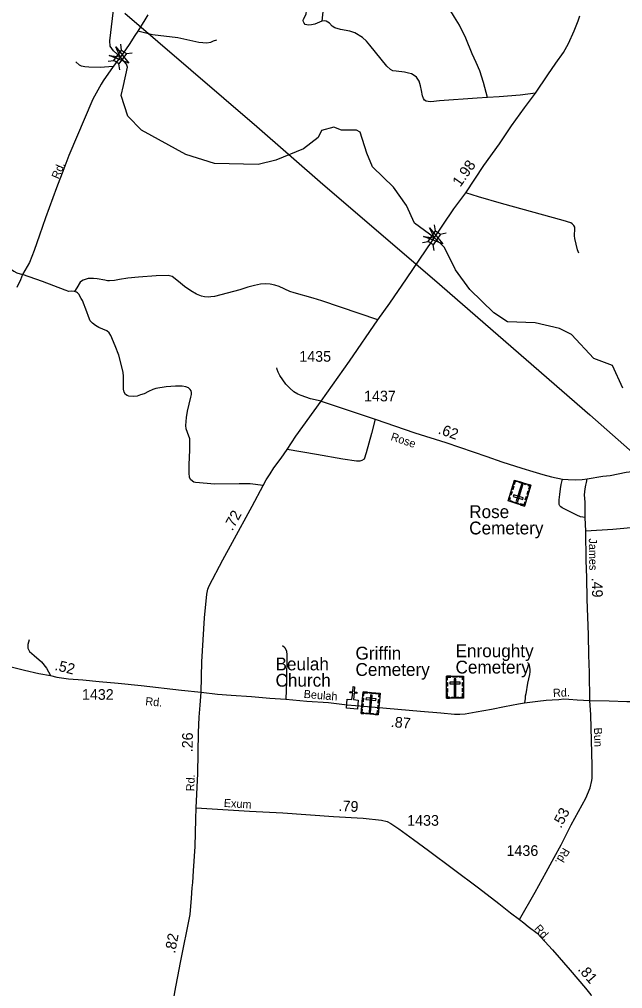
# Model space of a CAD drawing. Extents: x 2220236 to 2384410, y 720751 to 894131.
# Drawn here: x 2305697 to 2312758, y 820637 to 831981 of the extents above; entities that cross this region are included whole.
import ezdxf

# ---------------------------------------------------------------- set-up
doc = ezdxf.new("R2010")
doc.units = 0
doc.layers.add('Default', color=7, linetype='Continuous')

msp = doc.modelspace()

# ---------------------------------------------------------------- linework, layer by layer
at = {"layer": 'Default'}
for p, q in [((2306894, 831622), (2306884, 831690)), ((2306949, 831581), (2307018, 831591)), ((2306736, 831491), (2306804, 831501)), ((2306871, 831391), (2306861, 831459)), ((2310568, 829507), (2310555, 829575)), ((2310414, 829370), (2310482, 829383)), ((2310624, 829468), (2310692, 829481)), ((2310553, 829275), (2310540, 829343))]:
    msp.add_line(p, q, dxfattribs=at)
for points in [[(2312638, 827930), (2312421, 828010), (2312160, 828291), (2312018, 828364), (2311734, 828428), (2311409, 828441), (2311249, 828546), (2310971, 828820), (2310802, 829050), (2310673, 829310), (2310555, 829426), (2310322, 829595), (2310228, 829804), (2310075, 830018), (2309831, 830257), (2309763, 830415), (2309685, 830661), (2309644, 830686), (2309469, 830685), (2309377, 830718), (2309235, 830682), (2309195, 830599), (2309021, 830464), (2308698, 830335), (2308490, 830284), (2307982, 830296), (2307647, 830401), (2307128, 830685), (2306968, 830849), (2306890, 831092), (2306914, 831208), (2306963, 831423), (2306952, 831457), (2306878, 831541), (2306798, 831611), (2306761, 831668), (2306757, 831729), (2306819, 832257)], [(2309267, 832259), (2309238, 831959)], [(2311177, 831068), (2311128, 831243), (2311088, 831379), (2311042, 831478), (2310998, 831576), (2310922, 831763), (2310847, 831912), (2310790, 832006), (2310736, 832098), (2310659, 832201)], [(2307202, 832036), (2307166, 831974), (2307084, 831843), (2307050, 831791), (2306982, 831688), (2306913, 831587), (2306834, 831482)], [(2306930, 832055), (2308477, 830729), (2309247, 830053), (2310557, 828934), (2312376, 827352), (2314693, 825307), (2316171, 824036), (2317878, 822537), (2318675, 821838), (2319961, 820697)], [(2309238, 831959), (2309155, 831926), (2309117, 831918), (2309085, 831913), (2309061, 831917), (2309043, 831923), (2309029, 831937), (2309021, 831953), (2309018, 831967), (2309022, 831983), (2309048, 832035), (2309052, 832047), (2309057, 832077)], [(2310534, 829394), (2310784, 829762), (2310924, 829952), (2311132, 830270), (2311315, 830524), (2311459, 830736), (2311610, 830947), (2311740, 831116), (2311881, 831331), (2311977, 831469), (2312065, 831594), (2312126, 831699), (2312190, 831847), (2312239, 831963), (2312256, 832024)], [(2311177, 831068), (2311055, 831057), (2310614, 831026), (2310514, 831017), (2310482, 831019), (2310460, 831023), (2310440, 831036), (2310426, 831056), (2310417, 831086), (2310405, 831150), (2310392, 831204), (2310377, 831256), (2310347, 831305), (2310319, 831325), (2310287, 831343), (2310252, 831352), (2310206, 831362), (2310106, 831373), (2310068, 831380), (2310040, 831394), (2309998, 831432), (2309799, 831681), (2309761, 831725), (2309714, 831768), (2309622, 831823), (2309565, 831845), (2309455, 831862), (2309389, 831881), (2309357, 831900), (2309325, 831938), (2309286, 831962), (2309268, 831965), (2309238, 831959)], [(2308005, 831738), (2307967, 831726), (2307934, 831711), (2307891, 831704), (2307799, 831710), (2307551, 831765), (2307256, 831802), (2307084, 831843)], [(2306834, 831482), (2306796, 831431), (2306677, 831260), (2306653, 831222), (2306557, 831046), (2306277, 830388), (2306217, 830233), (2306133, 830011), (2306001, 829658), (2305931, 829456), (2305869, 829276), (2305816, 829137), (2305735, 828995), (2305710, 828931), (2305665, 828842)], [(2306796, 831431), (2306642, 831419), (2306509, 831422), (2306464, 831426), (2306424, 831435), (2306400, 831447), (2306358, 831484)], [(2311740, 831116), (2311559, 831094), (2311311, 831074), (2311177, 831068)], [(2304995, 830088), (2304981, 830015), (2304956, 829861), (2304935, 829733), (2304931, 829671), (2304945, 829622), (2304969, 829596), (2305008, 829568), (2305082, 829543), (2305120, 829526), (2305163, 829500), (2305229, 829417), (2305266, 829367), (2305326, 829320), (2305361, 829302), (2305415, 829259), (2305448, 829221), (2305512, 829142), (2305546, 829108), (2305579, 829073), (2305631, 829034), (2305666, 829016), (2305735, 828995)], [(2312244, 829243), (2312228, 829282), (2312197, 829418), (2312194, 829446), (2312199, 829532), (2312197, 829550), (2312187, 829570), (2312169, 829588), (2312151, 829599), (2312060, 829629), (2311341, 829825), (2311071, 829904), (2310924, 829952)], [(2309229, 827511), (2309559, 827982), (2309894, 828466), (2310032, 828659), (2310228, 828945), (2310534, 829394)], [(2306340, 828795), (2306304, 828799), (2306276, 828796), (2306234, 828810), (2305968, 828915), (2305735, 828995)], [(2309894, 828466), (2309238, 828686), (2309137, 828717), (2308913, 828779), (2308861, 828796), (2308738, 828853), (2308688, 828872), (2308632, 828882), (2308578, 828887), (2308518, 828883), (2308448, 828868), (2308372, 828845), (2308277, 828814), (2307982, 828739), (2307938, 828732), (2307910, 828730), (2307864, 828732), (2307828, 828741), (2307769, 828765), (2307705, 828804), (2307628, 828855), (2307560, 828912), (2307487, 828970), (2307439, 828983), (2307297, 828979), (2307092, 828965), (2306966, 828954), (2306868, 828935), (2306812, 828926), (2306750, 828920), (2306728, 828919), (2306698, 828927), (2306608, 828946), (2306566, 828950), (2306502, 828949), (2306442, 828930), (2306422, 828918), (2306408, 828906), (2306371, 828839), (2306340, 828795)], [(2308551, 826526), (2308399, 826544), (2308269, 826545), (2307985, 826540), (2307759, 826559), (2307739, 826565), (2307705, 826591), (2307689, 826620), (2307686, 826675), (2307685, 826766), (2307691, 826944), (2307692, 827020), (2307690, 827072), (2307663, 827144), (2307650, 827188), (2307644, 827226), (2307651, 827320), (2307666, 827396), (2307702, 827560), (2307710, 827590), (2307710, 827614), (2307706, 827634), (2307695, 827650), (2307675, 827668), (2307647, 827680), (2307603, 827687), (2307523, 827690), (2307413, 827681), (2307293, 827662), (2307258, 827649), (2307210, 827625), (2307156, 827600), (2307116, 827586), (2307075, 827573), (2307031, 827569), (2306979, 827571), (2306959, 827578), (2306940, 827592), (2306924, 827618), (2306916, 827654), (2306914, 827800), (2306910, 827852), (2306859, 828049), (2306818, 828161), (2306767, 828282), (2306749, 828312), (2306722, 828335), (2306626, 828376), (2306588, 828398), (2306554, 828424), (2306527, 828451), (2306507, 828503), (2306488, 828559), (2306435, 828690), (2306421, 828716), (2306394, 828766), (2306378, 828782), (2306366, 828787), (2306340, 828795)], [(2309229, 827511), (2309106, 827539), (2308994, 827578), (2308956, 827594), (2308911, 827623), (2308863, 827663), (2308814, 827710), (2308747, 827811), (2308725, 827851), (2308714, 827883), (2308710, 827903)], [(2312759, 827663), (2312638, 827930)], [(2307825, 824107), (2307834, 824463), (2307862, 824975), (2307891, 825255), (2307903, 825311), (2307918, 825352), (2308079, 825655), (2308190, 825862), (2308422, 826283), (2308551, 826526), (2308586, 826592), (2308634, 826663), (2308675, 826731), (2308760, 826846), (2308831, 826947), (2308933, 827102), (2309229, 827511)], [(2309229, 827511), (2309862, 827303), (2310326, 827140), (2310688, 827029), (2311170, 826864), (2311345, 826803), (2311580, 826728), (2311707, 826689), (2311825, 826654), (2311924, 826625), (2312055, 826601), (2312122, 826596), (2312201, 826593), (2312285, 826596), (2312341, 826603)], [(2309862, 827303), (2309818, 827134), (2309757, 826907), (2309731, 826835), (2309706, 826818), (2309682, 826812), (2309644, 826812), (2309484, 826834), (2309173, 826889), (2308831, 826947)], [(2312341, 826603), (2312528, 826633), (2312613, 826641), (2312798, 826680), (2312902, 826693), (2313117, 826717), (2313323, 826731), (2313492, 826737), (2313984, 826759), (2314230, 826757), (2314527, 826746)], [(2312318, 826151), (2312266, 826160), (2312223, 826177), (2312051, 826266), (2312034, 826277), (2312024, 826287), (2312016, 826303), (2312016, 826359), (2312022, 826419), (2312031, 826485), (2312038, 826536), (2312055, 826601)], [(2312375, 824010), (2312371, 824338), (2312361, 824540), (2312357, 824778), (2312344, 825195), (2312339, 825449), (2312333, 825649), (2312327, 825991), (2312318, 826151), (2312318, 826331), (2312313, 826416), (2312319, 826488), (2312328, 826530), (2312334, 826561), (2312341, 826603)], [(2313160, 826050), (2313099, 826045), (2312939, 826039), (2312645, 826012), (2312327, 825991)], [(2305812, 824718), (2305795, 824663), (2305795, 824620), (2305817, 824582), (2305871, 824536), (2305955, 824460), (2306016, 824387), (2306062, 824300)], [(2308777, 824651), (2308804, 824631), (2308822, 824585), (2308828, 824544), (2308824, 824234), (2308814, 824026)], [(2305126, 824523), (2305190, 824504), (2305758, 824363), (2305926, 824324), (2306062, 824300), (2306134, 824282), (2306270, 824264), (2306441, 824249), (2306632, 824232), (2306855, 824212), (2307122, 824186), (2307593, 824129), (2307825, 824107)], [(2311644, 824454), (2311658, 824442), (2311665, 824424), (2311673, 824370), (2311671, 824346), (2311666, 824312), (2311645, 824210), (2311624, 824088), (2311616, 824060), (2311617, 824034), (2311611, 823980)], [(2307768, 822751), (2307784, 823155), (2307793, 823635), (2307801, 823813), (2307814, 823955), (2307825, 824107)], [(2307825, 824107), (2308014, 824085), (2308174, 824073), (2308412, 824057), (2308630, 824036), (2308814, 824026), (2309062, 824002), (2309314, 823985), (2309534, 823959), (2309727, 823944), (2310393, 823883), (2310629, 823865), (2310789, 823851), (2310853, 823850), (2310915, 823854), (2311045, 823876), (2311222, 823908), (2311376, 823939), (2311541, 823971), (2311611, 823980), (2311767, 824002), (2311861, 824012), (2311935, 824017), (2312011, 824020), (2312069, 824027), (2312129, 824025), (2312225, 824017), (2312375, 824010)], [(2311550, 821447), (2311736, 821764), (2311863, 822001), (2311957, 822170), (2312037, 822319), (2312156, 822554), (2312326, 822865), (2312378, 822988), (2312398, 823073), (2312403, 823101), (2312401, 823243), (2312385, 823842), (2312375, 824010)], [(2312375, 824010), (2312599, 824004), (2312807, 823997), (2313109, 823998), (2313284, 824004), (2313590, 824025)], [(2307491, 820425), (2307495, 820476), (2307517, 820596), (2307584, 820943), (2307694, 821504), (2307712, 821696), (2307720, 821817), (2307728, 821879), (2307736, 822017), (2307755, 822301), (2307764, 822619), (2307768, 822751)], [(2307768, 822751), (2308390, 822712), (2308781, 822694), (2309375, 822650), (2309720, 822630), (2309936, 822610), (2310000, 822591), (2310045, 822568), (2310090, 822540), (2310140, 822507), (2310309, 822382), (2310487, 822255), (2311071, 821817), (2311309, 821633), (2311444, 821523), (2311550, 821447)], [(2311550, 821447), (2311600, 821407), (2311652, 821363), (2311758, 821286), (2311937, 821090), (2312143, 820852), (2312325, 820643), (2312384, 820564), (2312394, 820532), (2312411, 820482), (2312417, 820466), (2312444, 820366), (2312451, 820330), (2312457, 820301), (2312475, 820186)]]:
    msp.add_lwpolyline(points, dxfattribs=at)
for points in [[(2306825, 831659), (2306976, 831468), (2306749, 831558), (2306878, 831541)], [(2306804, 831501), (2306894, 831622), (2306950, 831580), (2306861, 831459)], [(2310498, 829543), (2310654, 829355), (2310426, 829440), (2310555, 829426)], [(2310482, 829383), (2310567, 829508), (2310626, 829468), (2310540, 829343)], [(2311608, 826285), (2311418, 826345), (2311494, 826588), (2311684, 826528)], [(2311526, 826578), (2311523, 826567), (2311502, 826574), (2311489, 826535), (2311479, 826538), (2311494, 826588)], [(2311513, 826346), (2311531, 826340), (2311591, 826534), (2311574, 826539)], [(2311626, 826535), (2311545, 826560), (2311549, 826571), (2311629, 826545)], [(2311653, 826538), (2311649, 826527), (2311670, 826521), (2311658, 826482), (2311669, 826479), (2311684, 826528)], [(2311464, 826453), (2311451, 826411), (2311440, 826415), (2311453, 826456)], [(2311484, 826516), (2311471, 826474), (2311460, 826478), (2311473, 826519)], [(2311663, 826462), (2311650, 826420), (2311640, 826424), (2311653, 826465)], [(2311431, 826386), (2311442, 826383), (2311432, 826352), (2311471, 826340), (2311468, 826329), (2311418, 826345)], [(2311590, 826362), (2311595, 826380), (2311483, 826416), (2311477, 826398)], [(2311537, 826308), (2311488, 826323), (2311491, 826334), (2311541, 826318)], [(2311621, 826327), (2311610, 826330), (2311601, 826299), (2311562, 826311), (2311559, 826301), (2311608, 826285)], [(2311643, 826397), (2311630, 826356), (2311619, 826359), (2311632, 826401)], [(2310696, 824292), (2310896, 824292), (2310896, 824038), (2310696, 824038)], [(2310696, 824249), (2310708, 824249), (2310708, 824281), (2310748, 824281), (2310748, 824292), (2310696, 824292)], [(2310771, 824292), (2310822, 824292), (2310822, 824281), (2310771, 824281)], [(2310896, 824249), (2310884, 824249), (2310884, 824281), (2310844, 824281), (2310844, 824292), (2310896, 824292)], [(2309534, 824025), (2309590, 824020), (2309598, 824096), (2309566, 824099), (2309567, 824115), (2309599, 824112), (2309605, 824172), (2309621, 824170), (2309615, 824110), (2309647, 824107), (2309645, 824091), (2309614, 824094), (2309606, 824019), (2309664, 824013), (2309654, 823907), (2309524, 823919)], [(2310696, 824175), (2310696, 824218), (2310708, 824218), (2310708, 824175)], [(2310696, 824108), (2310696, 824151), (2310708, 824151), (2310708, 824108)], [(2310737, 824224), (2310737, 824206), (2310855, 824206), (2310855, 824224)], [(2310805, 824263), (2310787, 824263), (2310787, 824060), (2310805, 824060)], [(2310884, 824176), (2310884, 824219), (2310896, 824219), (2310896, 824176)], [(2310884, 824110), (2310884, 824153), (2310896, 824153), (2310896, 824110)], [(2309721, 824112), (2309919, 824093), (2309896, 823840), (2309698, 823858)], [(2309710, 823995), (2309714, 824038), (2309725, 824037), (2309721, 823994)], [(2309717, 824068), (2309728, 824067), (2309731, 824099), (2309771, 824096), (2309772, 824107), (2309721, 824112)], [(2309755, 824040), (2309753, 824021), (2309871, 824011), (2309872, 824029)], [(2309827, 824072), (2309808, 824074), (2309790, 823872), (2309808, 823870)], [(2309795, 824105), (2309846, 824100), (2309845, 824089), (2309793, 824093)], [(2309915, 824050), (2309904, 824051), (2309907, 824083), (2309866, 824087), (2309867, 824098), (2309919, 824093)], [(2310730, 824038), (2310730, 824049), (2310708, 824049), (2310708, 824090), (2310696, 824090), (2310696, 824038)], [(2310754, 824049), (2310839, 824049), (2310839, 824038), (2310754, 824038)], [(2310862, 824038), (2310862, 824049), (2310884, 824049), (2310884, 824090), (2310896, 824090), (2310896, 824038)], [(2309704, 823928), (2309708, 823971), (2309719, 823970), (2309715, 823927)], [(2309891, 823913), (2309895, 823956), (2309906, 823955), (2309902, 823912)], [(2309897, 823978), (2309901, 824022), (2309912, 824021), (2309908, 823977)], [(2309730, 823855), (2309732, 823866), (2309710, 823868), (2309713, 823909), (2309702, 823910), (2309697, 823858)], [(2309756, 823864), (2309840, 823856), (2309839, 823845), (2309755, 823853)], [(2309863, 823843), (2309864, 823854), (2309886, 823852), (2309889, 823892), (2309901, 823891), (2309896, 823840)]]:
    msp.add_lwpolyline(points, close=True, dxfattribs=at)

# ---------------------------------------------------------------- texts
for s, height, rotation, p in [('Rd.', 95, 67.3695, (2306156, 830105)), ('1.98', 125, 54.8726, (2310858, 830012)), ('.62', 125, 340.6513, (2310590, 827136)), ('Rose', 95, 341.487, (2310036, 827058)), ('.72', 125, 61.1813, (2308190, 825987)), ('James', 95, 270.939, (2312362, 825906)), ('.49', 125, 271.6567, (2312395, 825445)), ('.52', 125, 345.913, (2306103, 824368)), ('Rd.', 95, 2.1883, (2311944, 824050)), ('Rd.', 95, 354.8023, (2307168, 823955)), ('Beulah', 95, 355.3271, (2309022, 824040)), ('.87', 125, 354.7694, (2310040, 823700)), ('.26', 125, 89.0356, (2307724, 823402)), ('Bun', 95, 271.5574, (2312422, 823691)), ('Rd.', 95, 87.7747, (2307743, 822945)), ('Exum', 95, 356.395, (2308087, 822764)), ('.79', 125, 356.6613, (2309430, 822717)), ('.53', 125, 62.4322, (2312036, 822506)), ('Rd.', 95, 239.8478, (2312063, 822293)), ('Rd.', 95, 312.3598, (2311718, 821335)), ('.82', 125, 79.423, (2307519, 821043)), ('.81', 125, 311.1716, (2312227, 820858))]:
    msp.add_text(s, height=height, rotation=rotation, dxfattribs=at).set_placement(p)
for s, height, p in [('1435', 125, (2308973, 827974)), ('1437', 125, (2309731, 827510)), ('Rose', 150, (2310962, 826144)), ('Cemetery', 150, (2310962, 825953)), ('Griffin', 150, (2309631, 824488)), ('Enroughty', 150, (2310802, 824516)), ('Beulah', 150, (2308695, 824362)), ('Cemetery', 150, (2309631, 824297)), ('Cemetery', 150, (2310802, 824325)), ('Church', 150, (2308695, 824171)), ('1432', 125, (2306429, 824017)), ('1433', 125, (2310236, 822543)), ('1436', 125, (2311399, 822190))]:
    msp.add_text(s, height=height, dxfattribs=at).set_placement(p)

doc.saveas('drawing.dxf')
